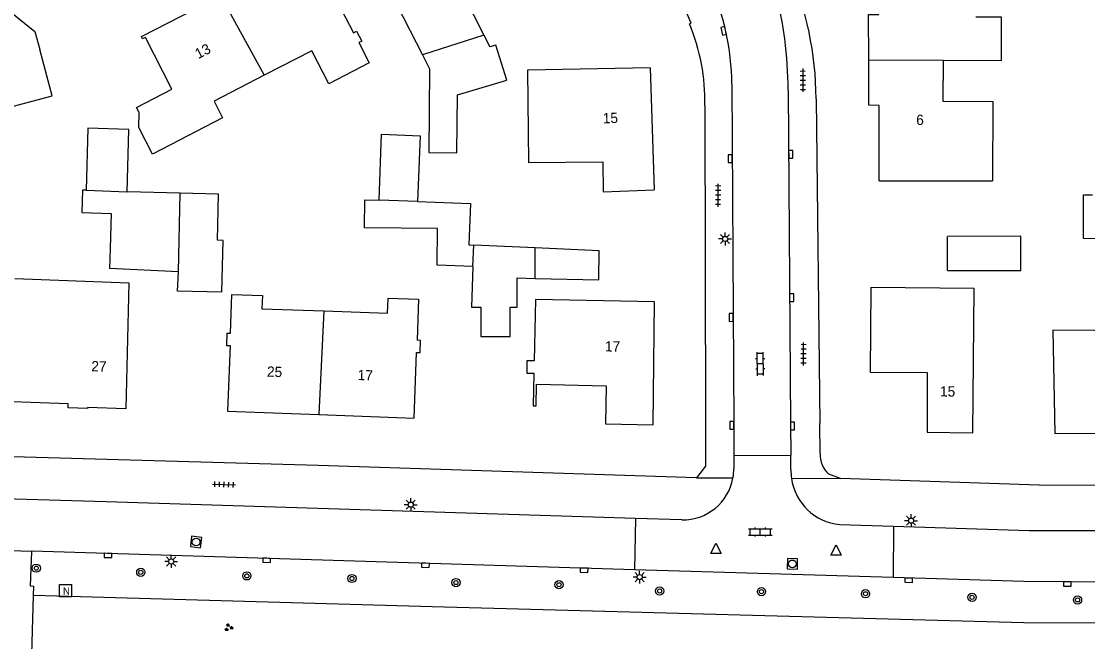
# Model space of a CAD drawing. Extents: x 132994 to 136000, y 393499 to 395512.
# Drawn here: x 134464.5 to 134568.3, y 394388.9 to 394449.3 of the extents above; entities that cross this region are included whole.
import ezdxf

# ---------------------------------------------------------------- set-up
doc = ezdxf.new("R2010")
doc.units = 0
for name, color, linetype in [('gg-anno-huisnummerreeks BGT', 7, 'Continuous'), ('gg-bbg-bijgebouw', 7, 'Continuous'), ('gg-bbg-gedigitaliseerde bebouwing', 7, 'Continuous'), ('gg-bbg-gedigitaliseerde bijgebouw', 7, 'Continuous'), ('gg-bbg-hoofdgebouw', 7, 'Continuous'), ('gg-bbg-luifel en loopbrug', 7, 'Continuous'), ('gg-bbg-tussenscheiding', 7, 'Continuous'), ('gg-knt-verharding', 7, 'Continuous'), ('gt-grn-groengrens', 7, 'Continuous'), ('gt-grn-weggrens', 7, 'Continuous'), ('gt-symb-boom', 7, 'Continuous'), ('gt-symb-groenvak', 7, 'Continuous'), ('gt-symb-klinker verharding', 7, 'Continuous'), ('gt-symb-kolk', 7, 'Continuous'), ('gt-symb-lichtmast', 7, 'Continuous'), ('gt-symb-nortonput', 7, 'Continuous'), ('gt-symb-rioolschacht', 7, 'Continuous'), ('gt-symb-tegel verharding', 7, 'Continuous'), ('gt-symb-waterafsluiter', 7, 'Continuous')]:
    doc.layers.add(name, color=color, linetype=linetype)

# ---------------------------------------------------------------- blocks, each defined once
blk = doc.blocks.new('gt0-LMAST')
at = {"layer": 'gt-symb-lichtmast'}
for p, q in [((-0.18, 0.17), (-0.45, 0.44)), ((0, 0.25), (0, 0.62)), ((0.17, 0.17), (0.44, 0.44)), ((-0.25, 0), (-0.63, 0)), ((-0.18, -0.18), (-0.45, -0.45)), ((0, -0.25), (0, -0.63)), ((0.44, -0.45), (0.17, -0.18)), ((0.25, 0), (0.62, 0))]:
    blk.add_line(p, q, dxfattribs=at)
blk.add_circle((0, 0), 0.25, dxfattribs=at)
blk = doc.blocks.new('gt0-KOLK')
at = {"layer": 'gt-symb-kolk'}
blk.add_lwpolyline([(0, 0), (0.37, 0), (0.37, 0.4), (-0.38, 0.4), (-0.38, 0), (0, 0)], dxfattribs=at)
blk = doc.blocks.new('gt0-BOOM')
at = {"layer": 'gt-symb-boom'}
for radius in [0.4, 0.2]:
    blk.add_circle((0, 0), radius, dxfattribs=at)
blk = doc.blocks.new('gt0-GRVAK')
at = {"layer": 'gt-symb-groenvak'}
for p, q in [((-0.11, 0.19), (-0.23, 0.24)), ((-0.18, 0.15), (0.09, 0.15)), ((-0.09, 0.21), (-0.16, 0.32)), ((-0.05, 0.21), (-0.05, 0.39)), ((0, 0.21), (0.06, 0.32)), ((0.01, 0.19), (0.13, 0.24)), ((0.26, -0.05), (0.2, 0.06)), ((0.3, -0.05), (0.3, 0.13)), ((0.35, -0.05), (0.41, 0.06)), ((-0.25, -0.23), (-0.36, -0.18)), ((-0.32, -0.26), (-0.05, -0.26)), ((-0.23, -0.21), (-0.29, -0.1)), ((-0.18, -0.2), (-0.18, -0.02)), ((-0.14, -0.21), (-0.07, -0.1)), ((-0.12, -0.23), (0, -0.18)), ((0.24, -0.07), (0.12, -0.02)), ((0.17, -0.11), (0.44, -0.11)), ((0.37, -0.07), (0.49, -0.02))]:
    blk.add_line(p, q, dxfattribs=at)
blk = doc.blocks.new('gt0-NPUT')
at = {"layer": 'gt-symb-nortonput'}
blk.add_lwpolyline([(-0.57, -0.61), (-0.57, 0.59), (0.63, 0.59), (0.63, -0.61)], close=True, dxfattribs=at)
blk.add_text('N', height=0.7, dxfattribs=at).set_placement((-0.22, -0.38))
blk = doc.blocks.new('gt0-RS')
at = {"layer": 'gt-symb-rioolschacht'}
blk.add_lwpolyline([(-0.5, -0.5), (0.5, -0.5), (0.5, 0.5), (-0.5, 0.5)], close=True, dxfattribs=at)
blk.add_circle((0, 0), 0.375, dxfattribs=at)
blk = doc.blocks.new('gt0-TEG1')
at = {"layer": 'gt-symb-tegel verharding'}
for p, q in [((-1.13, 0), (1.12, 0)), ((-0.9, -0.25), (-0.9, 0.25)), ((-0.45, -0.25), (-0.45, 0.25)), ((0, -0.25), (0, 0.25)), ((0.45, -0.25), (0.45, 0.25)), ((0.9, -0.25), (0.9, 0.25))]:
    blk.add_line(p, q, dxfattribs=at)
blk = doc.blocks.new('gt0-KL1')
at = {"layer": 'gt-symb-klinker verharding'}
for p, q in [((-1.15, 0.3), (1.15, 0.3)), ((-1, -0.3), (-1, 0.3)), ((-0.5, 0.3), (-0.5, 0.45)), ((0, -0.3), (0, 0.3)), ((0.5, 0.3), (0.5, 0.45)), ((1, -0.3), (1, 0.3)), ((-1.15, -0.3), (1.15, -0.3)), ((-0.5, -0.45), (-0.5, -0.3)), ((0.5, -0.45), (0.5, -0.3))]:
    blk.add_line(p, q, dxfattribs=at)
blk = doc.blocks.new('gt0-WAFSL')
at = {"layer": 'gt-symb-waterafsluiter'}
for p, q in [((-0.5, -0.33), (0, 0.67)), ((0, 0.67), (0.5, -0.33)), ((0.5, -0.33), (-0.5, -0.33))]:
    blk.add_line(p, q, dxfattribs=at)

msp = doc.modelspace()

# ---------------------------------------------------------------- linework, layer by layer
at = {"layer": 'gg-bbg-bijgebouw'}
for p, q in [((134474.96, 394438.75), (134470.96, 394438.87)), ((134554.66, 394425.05), (134554.65, 394428.36)), ((134479.77, 394424.9), (134473.06, 394425.22))]:
    msp.add_line(p, q, dxfattribs=at)
for points in [[(134504.24, 394444.66), (134504.16, 394436.51), (134506.9, 394436.49), (134506.95, 394442.14), (134511.75, 394443.55), (134510.69, 394446.97), (134510.1, 394446.8)], [(134483.99, 394422.92), (134479.68, 394423.04), (134479.77, 394424.9)]]:
    msp.add_lwpolyline(points, dxfattribs=at)
at = {"layer": 'gg-bbg-gedigitaliseerde bebouwing'}
for p, q in [((134501.05, 394450.9), (134503.55, 394446.01)), ((134463.84, 394424.25), (134474.96, 394423.83))]:
    msp.add_line(p, q, dxfattribs=at)
for points in [[(134511.86, 394456.95), (134510.65, 394456.32), (134511.77, 394454.12), (134507.5, 394451.94), (134509.53, 394447.92)], [(134554.24, 394445.5), (134559.93, 394445.48), (134559.93, 394449.69), (134557.44, 394449.7)], [(134444.05, 394443.88), (134455.93, 394447.13), (134457.96, 394439.5), (134467.47, 394442.03)], [(134497.33, 394447.21), (134498.35, 394445.24), (134494.43, 394443.21), (134492.77, 394446.42), (134488.14, 394444.03)], [(134525.71, 394444.76), (134513.77, 394444.52), (134513.87, 394435.54), (134521.11, 394435.61), (134521.14, 394432.7), (134526.11, 394432.87)], [(134554.24, 394445.5), (134554.22, 394441.51), (134559.08, 394441.49), (134559.04, 394433.77)], [(134488.14, 394444.03), (134483.25, 394441.5), (134484.08, 394439.9), (134477.25, 394436.37), (134475.91, 394438.96)], [(134484.84, 394418.94), (134484.98, 394422.7), (134487.95, 394422.59), (134487.91, 394421.32), (134493.94, 394421.11)], [(134493.94, 394421.11), (134500.15, 394420.88), (134500.2, 394422.34), (134503.15, 394422.24), (134503.01, 394418.25)], [(134526.13, 394422), (134514.55, 394422.23), (134514.43, 394416.24), (134513.7, 394416.26)], [(134581.08, 394411.4), (134580.98, 394419.09), (134564.92, 394419.22), (134565.12, 394409.19)]]:
    msp.add_lwpolyline(points, dxfattribs=at)
at = {"layer": 'gg-bbg-gedigitaliseerde bijgebouw'}
for p, q in [((134509.53, 394447.92), (134510.1, 394446.8)), ((134503.55, 394446.01), (134504.24, 394444.66)), ((134470.96, 394438.87), (134470.8, 394432.85)), ((134474.8, 394432.68), (134474.96, 394438.75)), ((134479.95, 394432.55), (134474.8, 394432.68)), ((134514.52, 394427.23), (134508.54, 394427.5)), ((134514.52, 394424.27), (134514.52, 394427.23))]:
    msp.add_line(p, q, dxfattribs=at)
for points in [[(134499.31, 394431.87), (134499.56, 394438.29), (134503.33, 394438.14), (134503.07, 394431.74)], [(134470.8, 394432.85), (134470.42, 394432.86), (134470.36, 394430.67), (134473.23, 394430.59), (134473.14, 394427.19), (134473.06, 394425.22)], [(134483.99, 394422.92), (134484.12, 394427.97), (134483.57, 394427.99), (134483.68, 394432.45), (134479.95, 394432.55)], [(134574.01, 394428.13), (134567.9, 394428.16), (134567.92, 394432.39), (134568.77, 394432.39)], [(134508.45, 394425.44), (134504.96, 394425.54), (134505, 394429.11), (134497.9, 394429.19), (134497.93, 394431.92), (134499.31, 394431.87)], [(134503.07, 394431.74), (134508.22, 394431.56), (134508.06, 394427.52), (134508.54, 394427.5)], [(134554.66, 394425.05), (134561.8, 394425.05), (134561.8, 394428.37), (134554.65, 394428.36)], [(134508.45, 394425.44), (134508.3, 394421.47), (134509.22, 394421.47), (134509.22, 394418.6), (134512.08, 394418.6), (134512.08, 394421.47), (134512.76, 394421.47), (134512.76, 394424.32), (134514.52, 394424.27)]]:
    msp.add_lwpolyline(points, dxfattribs=at)
at = {"layer": 'gg-bbg-hoofdgebouw'}
for p, q in [((134497.62, 394447.36), (134497.33, 394447.21)), ((134467.47, 394442.03), (134466.27, 394446.53)), ((134525.71, 394444.76), (134526.11, 394432.87)), ((134475.91, 394438.96), (134475.96, 394440.4)), ((134548.02, 394433.75), (134559.04, 394433.77)), ((134484.5, 394418.95), (134484.84, 394418.94)), ((134503.35, 394418.24), (134503.01, 394418.25))]:
    msp.add_line(p, q, dxfattribs=at)
for points in [[(134546.99, 394445.53), (134546.98, 394449.94), (134547.99, 394449.95), (134547.96, 394457.27)], [(134483.89, 394451.78), (134492.62, 394456.27), (134496.84, 394448.16), (134497.13, 394448.32), (134497.62, 394447.36)], [(134460.64, 394450.87), (134462.07, 394451.26), (134465.8, 394448.3), (134466.27, 394446.53)], [(134475.96, 394440.4), (134475.7, 394440.91), (134479.15, 394442.68), (134476.57, 394447.71), (134476.29, 394447.57), (134476.17, 394447.81), (134483.89, 394451.78)], [(134548.02, 394433.75), (134548.01, 394441.1), (134547.01, 394441.12), (134546.99, 394445.53)], [(134474.96, 394423.83), (134474.64, 394411.56), (134470.91, 394411.7), (134470.91, 394411.62), (134469.05, 394411.66), (134469.05, 394412.06), (134463.59, 394412.25)], [(134547.21, 394423.38), (134547.13, 394415.13), (134552.69, 394415.1), (134552.69, 394409.29), (134557.13, 394409.25), (134557.25, 394423.28), (134547.21, 394423.38)], [(134513.7, 394416.26), (134513.7, 394415.06), (134514.4, 394415.06), (134514.33, 394411.88), (134514.6, 394411.86), (134514.64, 394413.98), (134521.44, 394413.8), (134521.35, 394410.13), (134525.99, 394410.02), (134526.13, 394422)], [(134484.5, 394418.95), (134484.45, 394417.75), (134484.8, 394417.74), (134484.56, 394411.35), (134493.46, 394411.02)], [(134493.46, 394411.02), (134502.73, 394410.67), (134502.97, 394417.07), (134503.32, 394417.05), (134503.35, 394418.24)], [(134565.12, 394409.19), (134577.93, 394409.28), (134577.94, 394411.39), (134581.08, 394411.4)]]:
    msp.add_lwpolyline(points, dxfattribs=at)
at = {"layer": 'gg-bbg-luifel en loopbrug'}
for p, q in [((134520.75, 394426.95), (134514.52, 394427.23)), ((134520.73, 394424.13), (134520.75, 394426.95)), ((134514.52, 394424.27), (134520.73, 394424.13))]:
    msp.add_line(p, q, dxfattribs=at)
at = {"layer": 'gg-bbg-tussenscheiding'}
for p, q in [((134483.89, 394451.78), (134488.14, 394444.03)), ((134509.53, 394447.92), (134503.55, 394446.01)), ((134546.99, 394445.53), (134554.24, 394445.5)), ((134470.8, 394432.85), (134474.8, 394432.68)), ((134479.77, 394424.9), (134479.95, 394432.55)), ((134503.07, 394431.74), (134499.31, 394431.87)), ((134508.45, 394425.44), (134508.54, 394427.5)), ((134493.94, 394421.11), (134493.46, 394411.02))]:
    msp.add_line(p, q, dxfattribs=at)
at = {"layer": 'gg-knt-verharding'}
for p, q in [((134533.66, 394443.17), (134533.87, 394410.08)), ((134539.16, 394442.59), (134539.37, 394410.16)), ((134541.88, 394441.75), (134542.25, 394410.16)), ((134531.04, 394441.08), (134531.1, 394410.06)), ((134533.87, 394410.08), (134533.86, 394407.05)), ((134539.37, 394410.16), (134539.4, 394407.08)), ((134542.28, 394407.23), (134542.25, 394410.16)), ((134533.86, 394407.05), (134539.4, 394407.08)), ((134533.86, 394407.05), (134533.86, 394405.74)), ((134539.42, 394405.65), (134539.4, 394407.08)), ((134544.25, 394404.8), (134543.1, 394405.23)), ((134524.29, 394400.89), (134524.19, 394395.92)), ((134528.81, 394400.77), (134524.29, 394400.89)), ((134544.17, 394400.32), (134549.42, 394400.17)), ((134549.42, 394400.17), (134549.37, 394395.16)), ((134524.19, 394395.92), (134465.49, 394397.72)), ((134549.37, 394395.16), (134524.19, 394395.92)), ((134465.38, 394382.97), (134465.66, 394393.4))]:
    msp.add_line(p, q, dxfattribs=at)
for points in [[(134529.53, 394449.04), (134529.71, 394449.11), (134528.16, 394452.77), (134518.3, 394472.15)], [(134531.1, 394410.06), (134531.11, 394405.99), (134530.22, 394404.86)], [(134530.22, 394404.86), (134493.38, 394406.05), (134463.64, 394406.89), (134428.29, 394407.98)], [(134639.14, 394404.1), (134563.58, 394404.14), (134544.25, 394404.8)], [(134524.29, 394400.89), (134472.75, 394402.54), (134436.09, 394403.6)], [(134549.42, 394400.17), (134562.62, 394399.75), (134599.06, 394399.73)], [(134421.92, 394395.21), (134435.81, 394398.62), (134465.49, 394397.72)], [(134465.66, 394393.4), (134465.69, 394394.29), (134465.36, 394394.31), (134465.49, 394397.72)], [(134599.06, 394394.71), (134566.32, 394394.73), (134562.11, 394394.76), (134549.37, 394395.16)]]:
    msp.add_lwpolyline(points, dxfattribs=at)
for centre, radius, start, end in [((134515.72, 394444.89), 23.26, 6.6114, 23.4926), ((134508, 394441.41), 33.88, 0.5853, 22.6447), ((134510.27, 394443.14), 23.39, 0.0654, 25.218), ((134511.6, 394441.51), 19.45, 358.724, 22.7638), ((134493.2, 394441.94), 45.96, 0.8058, 7.0301), ((134544.73, 394407.07), 2.46, 176.1751, 228.4122), ((134528.91, 394405.75), 4.95, 349.4889, 359.9027), ((134544.67, 394405.54), 5.25, 178.8475, 187.9179), ((134528.87, 394405.75), 4.99, 269.2334, 349.5173), ((134544.66, 394405.54), 5.24, 187.9259, 264.6273)]:
    msp.add_arc(centre, radius, start, end, dxfattribs=at)
at = {"layer": 'gt-grn-groengrens'}
msp.add_lwpolyline([(134647.18, 394394.48), (134642.57, 394392.57), (134632.59, 394390.7), (134629.21, 394390.64), (134562.09, 394390.75), (134504.49, 394392.31), (134465.66, 394393.4)], dxfattribs=at)
at = {"layer": 'gt-grn-weggrens'}
for p, q in [((134530.22, 394404.86), (134533.78, 394404.85)), ((134539.46, 394404.82), (134544.25, 394404.8))]:
    msp.add_line(p, q, dxfattribs=at)

# ---------------------------------------------------------------- block references
at = {"layer": 'gt-symb-boom'}
for p in [(134465.93, 394396.07), (134476.11, 394395.67), (134486.44, 394395.32), (134496.67, 394395.07), (134506.8, 394394.67), (134516.83, 394394.46), (134526.63, 394393.85), (134536.55, 394393.78), (134546.68, 394393.58), (134557.06, 394393.23), (134567.33, 394392.98)]:
    msp.add_blockref('gt0-BOOM', p, dxfattribs=at)
at = {"layer": 'gt-symb-groenvak'}
msp.add_blockref('gt0-GRVAK', (134484.66, 394390.3), dxfattribs=at)
at = {"layer": 'gt-symb-klinker verharding', "rotation": 90.51564809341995}
msp.add_blockref('gt0-KL1', (134536.44, 394415.95), dxfattribs=at)
at = {"layer": 'gt-symb-klinker verharding'}
msp.add_blockref('gt0-KL1', (134536.44, 394399.59), dxfattribs=at)
at = {"layer": 'gt-symb-kolk'}
for p, rotation in [((134533.06, 394448.41), 103.00750480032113), ((134533.7, 394435.92), 90.3437705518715), ((134539.2, 394436.33), -89.65622944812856), ((134539.29, 394422.38), -89.59893609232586), ((134533.8, 394420.47), 90.3437705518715), ((134533.87, 394409.98), 90.40106390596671), ((134539.37, 394409.89), -89.36977184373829), ((134472.92, 394397.51), 178.28164199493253), ((134488.37, 394397.04), 178.16532707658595), ((134503.83, 394396.55), 178.22439947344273), ((134519.28, 394396.07), 178.22439947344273), ((134550.89, 394395.09), 178.39613722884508), ((134566.33, 394394.73), 179.7708181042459)]:
    msp.add_blockref('gt0-KOLK', p, dxfattribs=dict(at, rotation=rotation))
at = {"layer": 'gt-symb-lichtmast'}
for p in [(134533.01, 394428.11), (134502.4, 394402.25), (134551.12, 394400.69), (134479.07, 394396.72), (134524.69, 394395.2)]:
    msp.add_blockref('gt0-LMAST', p, dxfattribs=at)
at = {"layer": 'gt-symb-nortonput'}
msp.add_blockref('gt0-NPUT', (134468.75, 394393.88), dxfattribs=at)
at = {"layer": 'gt-symb-rioolschacht'}
for p, rotation in [((134481.5, 394398.62), -6.890548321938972), ((134539.56, 394396.49), 178.73969615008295)]:
    msp.add_blockref('gt0-RS', p, dxfattribs=dict(at, rotation=rotation))
at = {"layer": 'gt-symb-tegel verharding'}
for p, rotation in [((134540.58, 394443.55), -89.42706130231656), ((134532.33, 394432.36), 89.54164354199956), ((134540.65, 394416.92), 89.54164354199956), ((134484.22, 394404.21), -1.8919654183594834)]:
    msp.add_blockref('gt0-TEG1', p, dxfattribs=dict(at, rotation=rotation))
at = {"layer": 'gt-symb-waterafsluiter'}
for p in [(134532.11, 394397.82), (134543.81, 394397.68)]:
    msp.add_blockref('gt0-WAFSL', p, dxfattribs=at)

# ---------------------------------------------------------------- texts
at = {"layer": 'gg-anno-huisnummerreeks BGT'}
for s, rotation, p in [('13', 27.2, (134481.71, 394445.6)), ('15', 1.9, (134521.11, 394439.35)), ('6', 0.1, (134551.62, 394439.2)), ('17', 359.3, (134521.3, 394417.16)), ('27', 358.5, (134471.28, 394415.23)), ('25', 357.9, (134488.38, 394414.71)), ('17', 357.9, (134497.21, 394414.38)), ('15', 359.5, (134553.93, 394412.78))]:
    msp.add_text(s, height=1, rotation=rotation, dxfattribs=at).set_placement(p)

doc.saveas('drawing.dxf')
